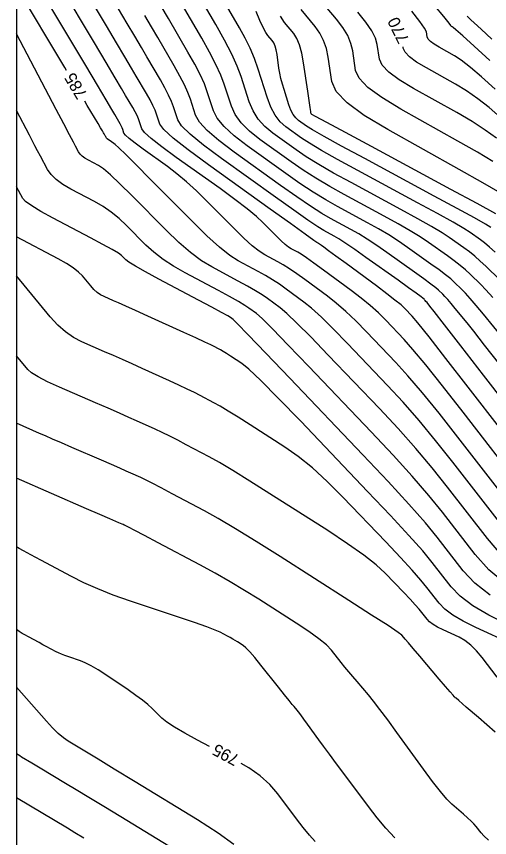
# Model space of a CAD drawing. Extents: x 2082232 to 2083549, y 592624 to 593832.
# Drawn here: x 2082231.79 to 2082259.42, y 593425.39 to 593473.31 of the extents above; entities that cross this region are included whole.
import ezdxf

# ---------------------------------------------------------------- set-up
doc = ezdxf.new("R2010")
doc.units = 0
for name, color, linetype in [('DT_X_Contour_Major', 7, 'Continuous'), ('DT_X_Contour_Minor', 7, 'Continuous'), ('DT_X_TIN_Hull', 7, 'Continuous')]:
    doc.layers.add(name, color=color, linetype=linetype)

msp = doc.modelspace()

# ---------------------------------------------------------------- linework, layer by layer
at = {"layer": 'DT_X_Contour_Major'}
for points in [[(2082234.707, 593470.159), (2082234.611, 593470.321), (2082231.787, 593475.059)], [(2082260.017, 593452.994), (2082259.129, 593454.131), (2082258.492, 593454.94), (2082258.106, 593455.422), (2082257.411, 593456.27), (2082257.171, 593456.56), (2082256.972, 593456.793), (2082256.814, 593456.97), (2082256.698, 593457.09), (2082256.442, 593457.336), (2082256.282, 593457.471), (2082255.994, 593457.691), (2082255.578, 593457.995), (2082255.034, 593458.385), (2082253.412, 593459.538), (2082252.825, 593459.946), (2082252.279, 593460.305), (2082251.775, 593460.616), (2082251.312, 593460.878), (2082250.133, 593461.513), (2082249.619, 593461.812), (2082248.962, 593462.234), (2082248.161, 593462.778), (2082247.217, 593463.444), (2082244.507, 593465.385), (2082243.604, 593466.066), (2082242.927, 593466.652), (2082242.475, 593467.144), (2082242.249, 593467.542), (2082241.948, 593468.476), (2082241.804, 593468.86), (2082241.598, 593469.312), (2082241.33, 593469.83), (2082240.999, 593470.416), (2082240.036, 593472.068), (2082239.666, 593472.699), (2082239.28, 593473.355)], [(2082259.493, 593460.997), (2082259.188, 593461.182), (2082258.534, 593461.547), (2082257.534, 593462.095), (2082256.186, 593462.824), (2082252.127, 593465.009), (2082250.774, 593465.742), (2082249.757, 593466.301), (2082249.077, 593466.686), (2082248.734, 593466.898), (2082248.267, 593467.233), (2082248.1, 593467.384), (2082247.951, 593467.587), (2082247.818, 593467.841), (2082247.703, 593468.147), (2082247.418, 593469.033), (2082247.319, 593469.36), (2082247.236, 593469.679), (2082247.169, 593469.988), (2082247.119, 593470.288), (2082247.005, 593471.076), (2082246.956, 593471.349), (2082246.893, 593471.577), (2082246.817, 593471.759), (2082246.727, 593471.897), (2082246.471, 593472.203), (2082246.356, 593472.376), (2082246.202, 593472.664), (2082246.011, 593473.069), (2082245.783, 593473.59)], [(2082260.051, 593467.407), (2082259.388, 593467.988), (2082258.731, 593468.505), (2082258.08, 593468.959), (2082257.435, 593469.349), (2082255.725, 593470.304), (2082255.16, 593470.645), (2082254.747, 593470.951), (2082254.487, 593471.222), (2082254.379, 593471.458), (2082254.369, 593471.53)], [(2082259.992, 593443.785), (2082257.27, 593447.292), (2082256.266, 593448.558), (2082255.297, 593449.725), (2082254.363, 593450.795), (2082253.464, 593451.766), (2082251.112, 593454.225), (2082250.291, 593455.068), (2082249.595, 593455.751), (2082249.022, 593456.275), (2082248.573, 593456.639), (2082247.539, 593457.398), (2082247.146, 593457.675), (2082246.742, 593457.94), (2082246.326, 593458.19), (2082245.899, 593458.427), (2082244.745, 593459.041), (2082244.252, 593459.358), (2082243.638, 593459.849), (2082242.903, 593460.513), (2082242.047, 593461.352), (2082239.605, 593463.818), (2082238.789, 593464.637), (2082238.175, 593465.245), (2082237.763, 593465.642), (2082237.551, 593465.827), (2082237.256, 593466.039), (2082237.158, 593466.11), (2082237.086, 593466.166), (2082237.041, 593466.207), (2082237.023, 593466.232), (2082237.008, 593466.279), (2082237, 593466.298), (2082236.99, 593466.32), (2082236.977, 593466.346), (2082236.96, 593466.375), (2082236.912, 593466.458), (2082236.877, 593466.518), (2082236.806, 593466.637), (2082236.7, 593466.814), (2082236.56, 593467.051), (2082236.138, 593467.759), (2082235.924, 593468.118), (2082235.782, 593468.356)], [(2082260.742, 593436.667), (2082258.61, 593437.647), (2082257.877, 593438.012), (2082257.277, 593438.371), (2082256.81, 593438.724), (2082256.476, 593439.071), (2082255.763, 593439.99), (2082255.412, 593440.414), (2082254.893, 593440.996), (2082254.207, 593441.738), (2082253.353, 593442.639), (2082250.853, 593445.252), (2082249.938, 593446.17), (2082249.068, 593446.964), (2082248.242, 593447.634), (2082247.461, 593448.18), (2082245.439, 593449.47), (2082244.737, 593449.913), (2082244.15, 593450.275), (2082243.678, 593450.557), (2082243.319, 593450.757), (2082242.516, 593451.183), (2082242.177, 593451.357), (2082241.765, 593451.558), (2082241.279, 593451.787), (2082240.719, 593452.043), (2082239.128, 593452.764), (2082238.543, 593453.028), (2082237.983, 593453.278), (2082237.448, 593453.514), (2082236.938, 593453.737), (2082235.609, 593454.314), (2082235.12, 593454.567), (2082234.65, 593454.895), (2082234.198, 593455.296), (2082233.765, 593455.772), (2082231.787, 593458.164)], [(2082243.066, 593430.71), (2082242.371, 593431.076), (2082241.62, 593431.483), (2082241.022, 593431.834), (2082240.578, 593432.128), (2082240.286, 593432.366), (2082239.713, 593432.925), (2082239.465, 593433.15), (2082239.148, 593433.404), (2082238.763, 593433.688), (2082238.31, 593434.002), (2082237.011, 593434.878), (2082236.552, 593435.176), (2082236.153, 593435.413), (2082235.811, 593435.589), (2082235.528, 593435.705), (2082234.851, 593435.932), (2082234.614, 593436.014), (2082234.413, 593436.09), (2082234.247, 593436.16), (2082234.117, 593436.224), (2082233.816, 593436.387), (2082233.528, 593436.542), (2082233.339, 593436.644), (2082233.119, 593436.763), (2082232.491, 593437.101), (2082232.281, 593437.216), (2082232.121, 593437.304), (2082232.01, 593437.368), (2082231.95, 593437.405), (2082231.787, 593437.523)], [(2082249.236, 593425.154), (2082248.902, 593425.526), (2082248.539, 593425.97), (2082248.144, 593426.483), (2082247.053, 593427.946), (2082246.591, 593428.481), (2082246.025, 593428.987), (2082245.354, 593429.465), (2082244.917, 593429.718)]]:
    msp.add_lwpolyline(points, dxfattribs=at)
at = {"layer": 'DT_X_Contour_Minor'}
for points in [[(2082262.102, 593446.613), (2082258.174, 593451.673), (2082256.865, 593453.354), (2082255.884, 593454.604), (2082255.23, 593455.421), (2082254.904, 593455.806), (2082254.472, 593456.258), (2082254.247, 593456.468), (2082253.895, 593456.757), (2082253.418, 593457.127), (2082252.814, 593457.577), (2082251.035, 593458.883), (2082250.445, 593459.316), (2082250.01, 593459.635), (2082249.73, 593459.84), (2082249.605, 593459.931), (2082249.478, 593460.021), (2082249.435, 593460.052), (2082249.402, 593460.075), (2082249.377, 593460.091), (2082249.363, 593460.1), (2082249.336, 593460.114), (2082249.158, 593460.24), (2082248.644, 593460.607), (2082247.795, 593461.214), (2082246.61, 593462.063), (2082243.004, 593464.646), (2082241.811, 593465.521), (2082240.94, 593466.208), (2082240.389, 593466.707), (2082240.159, 593467.018), (2082239.972, 593467.597), (2082239.883, 593467.835), (2082239.755, 593468.115), (2082239.589, 593468.437), (2082239.384, 593468.8), (2082238.786, 593469.824), (2082238.51, 593470.295), (2082238.128, 593470.94), (2082237.641, 593471.76), (2082237.049, 593472.754), (2082235.331, 593475.638)], [(2082260.026, 593457.939), (2082259.191, 593458.742), (2082258.877, 593459.034), (2082258.561, 593459.308), (2082258.242, 593459.564), (2082257.921, 593459.802), (2082257.061, 593460.413), (2082256.643, 593460.687), (2082256.032, 593461.05), (2082255.23, 593461.503), (2082254.236, 593462.045), (2082251.33, 593463.61), (2082250.312, 593464.17), (2082249.439, 593464.674), (2082248.711, 593465.123), (2082248.127, 593465.517), (2082246.763, 593466.494), (2082246.293, 593466.883), (2082245.907, 593467.318), (2082245.605, 593467.8), (2082245.385, 593468.327), (2082244.913, 593469.795), (2082244.686, 593470.398), (2082244.363, 593471.107), (2082243.942, 593471.921), (2082243.423, 593472.841), (2082241.91, 593475.434)], [(2082261.399, 593445.671), (2082257.873, 593450.213), (2082256.665, 593451.755), (2082255.688, 593452.978), (2082254.941, 593453.879), (2082254.424, 593454.46), (2082253.352, 593455.581), (2082252.924, 593456.004), (2082252.445, 593456.434), (2082251.914, 593456.871), (2082251.331, 593457.315), (2082249.71, 593458.506), (2082249.16, 593458.906), (2082248.727, 593459.213), (2082248.412, 593459.427), (2082248.214, 593459.548), (2082247.841, 593459.746), (2082247.682, 593459.848), (2082247.484, 593460.007), (2082247.247, 593460.221), (2082246.971, 593460.492), (2082246.182, 593461.288), (2082245.804, 593461.635), (2082245.26, 593462.078), (2082244.551, 593462.619), (2082243.677, 593463.256), (2082241.125, 593465.084), (2082240.281, 593465.702), (2082239.665, 593466.187), (2082239.275, 593466.538), (2082239.113, 593466.756), (2082238.984, 593467.158), (2082238.922, 593467.323), (2082238.833, 593467.517), (2082238.718, 593467.74), (2082238.576, 593467.992), (2082238.162, 593468.702), (2082237.931, 593469.093), (2082237.552, 593469.733), (2082237.023, 593470.623), (2082236.345, 593471.762), (2082234.336, 593475.132)], [(2082259.604, 593456.91), (2082259.209, 593457.354), (2082258.917, 593457.656), (2082258.275, 593458.273), (2082258.012, 593458.513), (2082257.705, 593458.769), (2082257.354, 593459.041), (2082256.958, 593459.33), (2082255.845, 593460.121), (2082255.37, 593460.44), (2082254.781, 593460.802), (2082254.078, 593461.207), (2082253.261, 593461.656), (2082250.931, 593462.911), (2082250.081, 593463.384), (2082249.28, 593463.861), (2082248.528, 593464.341), (2082247.824, 593464.826), (2082246.011, 593466.124), (2082245.397, 593466.61), (2082244.914, 593467.096), (2082244.561, 593467.581), (2082244.34, 593468.065), (2082243.924, 593469.355), (2082243.726, 593469.886), (2082243.441, 593470.508), (2082243.071, 593471.224), (2082242.615, 593472.033), (2082241.285, 593474.312)], [(2082259.601, 593464.845), (2082258.705, 593465.386), (2082257.571, 593466.033), (2082254.226, 593467.9), (2082253.121, 593468.567), (2082252.314, 593469.165), (2082251.806, 593469.695), (2082251.595, 593470.157), (2082251.431, 593471.299), (2082251.325, 593471.735), (2082251.132, 593472.187), (2082250.85, 593472.655), (2082250.481, 593473.14), (2082249.38, 593474.454)], [(2082260.696, 593444.728), (2082257.571, 593448.752), (2082256.466, 593450.157), (2082255.493, 593451.351), (2082254.652, 593452.337), (2082253.944, 593453.113), (2082252.232, 593454.903), (2082251.608, 593455.536), (2082251.02, 593456.093), (2082250.468, 593456.573), (2082249.952, 593456.977), (2082248.625, 593457.952), (2082248.153, 593458.291), (2082247.735, 593458.576), (2082247.369, 593458.808), (2082247.056, 593458.987), (2082246.293, 593459.394), (2082245.967, 593459.603), (2082245.561, 593459.928), (2082245.075, 593460.367), (2082244.509, 593460.922), (2082242.894, 593462.553), (2082242.297, 593463.136), (2082241.718, 593463.662), (2082241.157, 593464.13), (2082240.614, 593464.541), (2082239.19, 593465.561), (2082238.719, 593465.906), (2082238.376, 593466.177), (2082238.158, 593466.373), (2082238.068, 593466.494), (2082237.996, 593466.718), (2082237.961, 593466.81), (2082237.912, 593466.919), (2082237.847, 593467.043), (2082237.768, 593467.184), (2082237.537, 593467.58), (2082237.366, 593467.87), (2082237.026, 593468.442), (2082236.517, 593469.297), (2082235.839, 593470.435), (2082233.806, 593473.846)], [(2082263.055, 593447.234), (2082259.059, 593452.381), (2082257.74, 593454.08), (2082256.779, 593455.316), (2082256.177, 593456.089), (2082255.934, 593456.398), (2082255.764, 593456.606), (2082255.705, 593456.677), (2082255.656, 593456.734), (2082255.617, 593456.778), (2082255.589, 593456.807), (2082255.526, 593456.868), (2082255.417, 593456.95), (2082255.139, 593457.152), (2082254.69, 593457.472), (2082254.072, 593457.913), (2082252.196, 593459.246), (2082251.553, 593459.698), (2082251.028, 593460.056), (2082250.623, 593460.32), (2082250.337, 593460.489), (2082249.734, 593460.814), (2082249.389, 593461.026), (2082248.803, 593461.42), (2082247.978, 593461.996), (2082246.914, 593462.753), (2082243.756, 593465.015), (2082242.708, 593465.793), (2082241.933, 593466.43), (2082241.432, 593466.925), (2082241.204, 593467.28), (2082240.96, 593468.037), (2082240.843, 593468.348), (2082240.676, 593468.714), (2082240.459, 593469.134), (2082240.192, 593469.608), (2082239.411, 593470.946), (2082239.088, 593471.497), (2082238.704, 593472.148), (2082238.259, 593472.898), (2082237.754, 593473.747)], [(2082260.278, 593454.446), (2082259.058, 593455.934), (2082258.637, 593456.442), (2082258.288, 593456.852), (2082258.012, 593457.162), (2082257.807, 593457.373), (2082257.359, 593457.805), (2082257.147, 593457.992), (2082256.85, 593458.23), (2082256.466, 593458.518), (2082255.996, 593458.857), (2082254.629, 593459.829), (2082254.098, 593460.193), (2082253.53, 593460.553), (2082252.927, 593460.912), (2082252.287, 593461.267), (2082250.532, 593462.212), (2082249.85, 593462.598), (2082249.121, 593463.047), (2082248.344, 593463.559), (2082247.52, 593464.135), (2082245.259, 593465.755), (2082244.501, 593466.338), (2082243.92, 593466.874), (2082243.518, 593467.362), (2082243.295, 593467.803), (2082242.936, 593468.916), (2082242.765, 593469.373), (2082242.52, 593469.91), (2082242.2, 593470.527), (2082241.807, 593471.224), (2082240.66, 593473.19), (2082240.244, 593473.902)], [(2082259.742, 593459.555), (2082259.416, 593459.847), (2082259.13, 593460.087), (2082258.883, 593460.275), (2082258.277, 593460.705), (2082257.915, 593460.934), (2082257.283, 593461.299), (2082256.382, 593461.799), (2082255.211, 593462.434), (2082251.728, 593464.31), (2082250.543, 593464.956), (2082249.598, 593465.487), (2082248.894, 593465.905), (2082248.43, 593466.208), (2082247.515, 593466.863), (2082247.19, 593467.155), (2082246.901, 593467.54), (2082246.648, 593468.018), (2082246.431, 593468.589), (2082245.901, 593470.234), (2082245.684, 593470.847), (2082245.433, 593471.451), (2082245.146, 593472.046), (2082244.824, 593472.633), (2082243.918, 593474.186)], [(2082259.428, 593470.73), (2082258.518, 593471.564), (2082257.861, 593472.165), (2082257.455, 593472.532), (2082257.3, 593472.664), (2082257.224, 593472.707), (2082257.199, 593472.722), (2082257.18, 593472.736), (2082257.169, 593472.748), (2082257.164, 593472.759), (2082257.16, 593472.785), (2082257.054, 593472.918), (2082256.74, 593473.298), (2082256.218, 593473.924)], [(2082259.785, 593461.796), (2082258.686, 593462.391), (2082257.16, 593463.213), (2082252.526, 593465.708), (2082251.005, 593466.527), (2082249.916, 593467.114), (2082249.26, 593467.468), (2082249.037, 593467.589), (2082249.019, 593467.602), (2082249.012, 593467.608), (2082249.006, 593467.616), (2082249.001, 593467.626), (2082248.997, 593467.638), (2082248.986, 593467.672), (2082248.971, 593467.761), (2082248.935, 593468.001), (2082248.877, 593468.394), (2082248.799, 593468.938), (2082248.561, 593470.59), (2082248.458, 593471.162), (2082248.326, 593471.64), (2082248.166, 593472.023), (2082247.979, 593472.311), (2082247.441, 593472.953), (2082247.199, 593473.315)], [(2082260.035, 593463.015), (2082259.018, 593463.599), (2082257.638, 593464.375), (2082253.477, 593466.699), (2082252.102, 593467.528), (2082251.098, 593468.272), (2082250.465, 593468.932), (2082250.203, 593469.507), (2082249.998, 593470.927), (2082249.893, 593471.439), (2082249.729, 593471.909), (2082249.509, 593472.338), (2082249.23, 593472.725), (2082248.41, 593473.703)], [(2082259.822, 593466.2), (2082259.166, 593466.675), (2082258.393, 593467.172), (2082257.503, 593467.691), (2082254.976, 593469.102), (2082254.141, 593469.606), (2082253.531, 593470.058), (2082253.146, 593470.459), (2082252.987, 593470.808), (2082252.863, 593471.67), (2082252.757, 593472.03), (2082252.534, 593472.465), (2082252.192, 593472.972), (2082251.733, 593473.554)], [(2082259.739, 593469.069), (2082258.953, 593469.776), (2082258.296, 593470.335), (2082257.767, 593470.745), (2082257.368, 593471.006), (2082256.475, 593471.505), (2082256.179, 593471.683), (2082255.964, 593471.843), (2082255.828, 593471.985), (2082255.772, 593472.108), (2082255.728, 593472.413), (2082255.622, 593472.622), (2082255.338, 593473.02), (2082254.876, 593473.607)], [(2082259.555, 593471.988), (2082258.932, 593472.561), (2082258.524, 593472.937), (2082258.33, 593473.116), (2082258.1, 593473.33)], [(2082260.201, 593441.792), (2082259.289, 593442.842), (2082256.968, 593445.831), (2082256.067, 593446.959), (2082255.102, 593448.099), (2082254.074, 593449.253), (2082252.984, 593450.419), (2082249.992, 593453.548), (2082248.975, 593454.6), (2082248.17, 593455.409), (2082247.576, 593455.976), (2082247.193, 593456.301), (2082246.454, 593456.844), (2082246.14, 593457.06), (2082245.749, 593457.303), (2082245.283, 593457.572), (2082244.742, 593457.867), (2082243.197, 593458.689), (2082242.596, 593459.054), (2082241.951, 593459.532), (2082241.263, 593460.123), (2082240.531, 593460.827), (2082238.522, 593462.856), (2082237.835, 593463.536), (2082237.282, 593464.055), (2082236.863, 593464.412), (2082236.576, 593464.609), (2082235.991, 593464.917), (2082235.791, 593465.034), (2082235.628, 593465.154), (2082235.504, 593465.276), (2082235.417, 593465.401), (2082235.236, 593465.738), (2082235.114, 593465.967), (2082234.886, 593466.4), (2082234.549, 593467.039), (2082234.106, 593467.883), (2082231.787, 593472.299)], [(2082260.321, 593440.208), (2082259.379, 593441.013), (2082258.586, 593441.899), (2082256.667, 593444.371), (2082255.867, 593445.36), (2082254.907, 593446.473), (2082253.786, 593447.711), (2082252.504, 593449.073), (2082248.872, 593452.87), (2082247.659, 593454.132), (2082246.745, 593455.068), (2082246.13, 593455.678), (2082245.814, 593455.963), (2082245.369, 593456.29), (2082245.133, 593456.445), (2082244.756, 593456.666), (2082244.24, 593456.954), (2082243.584, 593457.307), (2082241.648, 593458.337), (2082240.96, 593458.728), (2082240.348, 593459.129), (2082239.811, 593459.541), (2082239.351, 593459.963), (2082238.222, 593461.102), (2082237.788, 593461.51), (2082237.33, 593461.879), (2082236.848, 593462.21), (2082236.343, 593462.502), (2082234.965, 593463.228), (2082234.493, 593463.503), (2082234.11, 593463.785), (2082233.817, 593464.073), (2082233.612, 593464.367), (2082233.186, 593465.161), (2082233.026, 593465.46), (2082232.865, 593465.761), (2082232.704, 593466.065), (2082232.542, 593466.372), (2082231.787, 593467.811)], [(2082259.444, 593439.532), (2082258.557, 593440.234), (2082257.882, 593440.957), (2082256.366, 593442.91), (2082255.668, 593443.761), (2082254.711, 593444.847), (2082253.497, 593446.169), (2082252.024, 593447.726), (2082247.751, 593452.193), (2082246.343, 593453.663), (2082245.32, 593454.726), (2082244.684, 593455.38), (2082244.435, 593455.625), (2082244.284, 593455.736), (2082244.126, 593455.83), (2082243.764, 593456.03), (2082243.197, 593456.335), (2082242.427, 593456.747), (2082240.1, 593457.984), (2082239.325, 593458.402), (2082238.745, 593458.727), (2082238.36, 593458.96), (2082238.17, 593459.1), (2082237.923, 593459.349), (2082237.74, 593459.485), (2082237.377, 593459.704), (2082236.834, 593460.007), (2082236.11, 593460.394), (2082233.939, 593461.538), (2082233.217, 593461.932), (2082232.679, 593462.255), (2082232.324, 593462.507), (2082232.154, 593462.689), (2082231.787, 593463.372)], [(2082260.516, 593437.788), (2082259.369, 593438.358), (2082258.431, 593438.919), (2082257.701, 593439.471), (2082257.179, 593440.014), (2082256.064, 593441.45), (2082255.515, 593442.113), (2082254.704, 593443.024), (2082253.631, 593444.184), (2082252.297, 593445.592), (2082248.388, 593449.679), (2082247.074, 593451.039), (2082246.065, 593452.057), (2082245.359, 593452.731), (2082244.958, 593453.062), (2082244.293, 593453.486), (2082244.062, 593453.631), (2082243.869, 593453.751), (2082243.713, 593453.843), (2082243.596, 593453.909), (2082243.331, 593454.049), (2082243.146, 593454.14), (2082242.789, 593454.306), (2082242.259, 593454.549), (2082241.557, 593454.868), (2082239.455, 593455.82), (2082238.739, 593456.144), (2082238.169, 593456.401), (2082237.743, 593456.591), (2082237.462, 593456.715), (2082236.906, 593456.956), (2082236.701, 593457.063), (2082236.502, 593457.202), (2082236.31, 593457.373), (2082236.125, 593457.577), (2082235.64, 593458.163), (2082235.416, 593458.39), (2082235.106, 593458.631), (2082234.711, 593458.886), (2082234.23, 593459.155), (2082231.787, 593460.443)], [(2082259.86, 593434.756), (2082258.987, 593435.9), (2082258.657, 593436.296), (2082258.322, 593436.624), (2082257.981, 593436.885), (2082257.635, 593437.079), (2082256.704, 593437.507), (2082256.384, 593437.666), (2082256.122, 593437.823), (2082255.918, 593437.977), (2082255.773, 593438.128), (2082255.461, 593438.529), (2082255.308, 593438.714), (2082255.082, 593438.969), (2082254.782, 593439.292), (2082254.41, 593439.685), (2082253.319, 593440.826), (2082252.802, 593441.302), (2082252.071, 593441.872), (2082251.125, 593442.538), (2082249.965, 593443.299), (2082246.585, 593445.454), (2082245.413, 593446.195), (2082244.432, 593446.8), (2082243.642, 593447.27), (2082243.043, 593447.605), (2082241.7, 593448.317), (2082241.209, 593448.574), (2082240.742, 593448.81), (2082240.3, 593449.025), (2082239.882, 593449.219), (2082238.801, 593449.709), (2082238.347, 593449.912), (2082237.798, 593450.155), (2082237.154, 593450.438), (2082236.414, 593450.76), (2082234.312, 593451.672), (2082233.605, 593451.993), (2082233.059, 593452.271), (2082232.675, 593452.507), (2082232.452, 593452.7), (2082231.787, 593453.504)], [(2082259.753, 593431.531), (2082258.763, 593432.391), (2082258.051, 593433.008), (2082257.617, 593433.383), (2082257.461, 593433.516), (2082257.417, 593433.549), (2082257.401, 593433.562), (2082257.388, 593433.573), (2082257.377, 593433.584), (2082257.368, 593433.595), (2082257.347, 593433.622), (2082257.287, 593433.693), (2082257.122, 593433.887), (2082256.852, 593434.203), (2082256.477, 593434.641), (2082255.337, 593435.972), (2082254.959, 593436.415), (2082254.677, 593436.746), (2082254.492, 593436.964), (2082254.404, 593437.07), (2082254.299, 593437.201), (2082254.077, 593437.364), (2082253.487, 593437.755), (2082252.531, 593438.374), (2082251.208, 593439.221), (2082247.191, 593441.783), (2082245.784, 593442.671), (2082244.578, 593443.412), (2082243.572, 593444.006), (2082242.766, 593444.453), (2082240.884, 593445.451), (2082240.24, 593445.791), (2082239.719, 593446.061), (2082239.32, 593446.262), (2082239.044, 593446.394), (2082238.473, 593446.653), (2082238.205, 593446.773), (2082237.828, 593446.939), (2082237.342, 593447.151), (2082236.748, 593447.41), (2082235.018, 593448.16), (2082234.415, 593448.423), (2082233.9, 593448.646), (2082233.476, 593448.83), (2082233.141, 593448.975), (2082231.787, 593449.563)], [(2082259.364, 593425.236), (2082259.091, 593425.484), (2082258.925, 593425.66), (2082258.628, 593426.034), (2082258.499, 593426.185), (2082258.335, 593426.355), (2082258.134, 593426.545), (2082257.899, 593426.755), (2082257.223, 593427.342), (2082256.928, 593427.635), (2082256.552, 593428.073), (2082256.094, 593428.657), (2082255.555, 593429.386), (2082254.008, 593431.523), (2082253.469, 593432.261), (2082253.012, 593432.872), (2082252.638, 593433.355), (2082252.346, 593433.712), (2082251.678, 593434.492), (2082251.432, 593434.782), (2082251.196, 593435.065), (2082250.969, 593435.342), (2082250.75, 593435.613), (2082250.181, 593436.328), (2082249.892, 593436.627), (2082249.453, 593436.99), (2082248.862, 593437.416), (2082248.12, 593437.906), (2082245.941, 593439.296), (2082245.112, 593439.812), (2082244.261, 593440.319), (2082243.387, 593440.815), (2082242.49, 593441.301), (2082240.069, 593442.586), (2082239.271, 593443.008), (2082238.695, 593443.313), (2082238.341, 593443.5), (2082238.207, 593443.569), (2082238.146, 593443.597), (2082238.117, 593443.61), (2082238.077, 593443.628), (2082238.025, 593443.65), (2082237.962, 593443.678), (2082237.777, 593443.758), (2082237.234, 593443.994), (2082236.659, 593444.243), (2082235.883, 593444.58), (2082231.787, 593446.358)], [(2082253.877, 593425.378), (2082253.367, 593425.931), (2082252.855, 593426.539), (2082252.341, 593427.202), (2082250.967, 593429.043), (2082250.485, 593429.69), (2082250.071, 593430.248), (2082249.725, 593430.718), (2082249.447, 593431.1), (2082248.794, 593432.002), (2082248.572, 593432.307), (2082248.395, 593432.547), (2082248.262, 593432.721), (2082248.175, 593432.83), (2082248.002, 593433.032), (2082247.897, 593433.159), (2082247.711, 593433.389), (2082247.444, 593433.722), (2082247.097, 593434.157), (2082246.063, 593435.454), (2082245.708, 593435.89), (2082245.418, 593436.225), (2082245.193, 593436.458), (2082245.032, 593436.591), (2082244.69, 593436.809), (2082244.558, 593436.891), (2082244.417, 593436.974), (2082244.267, 593437.059), (2082244.109, 593437.144), (2082243.676, 593437.374), (2082243.402, 593437.494), (2082242.906, 593437.68), (2082242.189, 593437.932), (2082241.249, 593438.251), (2082238.446, 593439.19), (2082237.443, 593439.543), (2082236.535, 593439.898), (2082235.723, 593440.256), (2082235.005, 593440.616), (2082233.22, 593441.58), (2082232.632, 593441.897), (2082232.208, 593442.126), (2082231.949, 593442.266), (2082231.853, 593442.318), (2082231.787, 593442.353)], [(2082244.477, 593424.993), (2082243.575, 593425.653), (2082242.365, 593426.426), (2082238.73, 593428.638), (2082237.505, 593429.382), (2082236.556, 593429.958), (2082235.884, 593430.366), (2082235.488, 593430.604), (2082234.802, 593431.015), (2082234.529, 593431.203), (2082234.228, 593431.46), (2082233.897, 593431.785), (2082233.537, 593432.178), (2082231.787, 593434.174)], [(2082240.682, 593424.897), (2082237.878, 593426.603), (2082236.889, 593427.204), (2082236.023, 593427.729), (2082235.28, 593428.177), (2082234.661, 593428.548), (2082233.176, 593429.437), (2082232.684, 593429.732), (2082232.085, 593430.09), (2082231.98, 593430.153), (2082231.787, 593430.268)], [(2082235.721, 593425.36), (2082235.199, 593425.675), (2082234.764, 593425.936), (2082231.787, 593427.718)]]:
    msp.add_lwpolyline(points, dxfattribs=at)
at = {"layer": 'DT_X_TIN_Hull'}
msp.add_lwpolyline([(2082231.787, 593507.594), (2082231.787, 593500.854), (2082231.787, 593498.115), (2082231.787, 593493.506), (2082231.787, 593489.67), (2082231.787, 593488.778), (2082231.787, 593486.538), (2082231.787, 593477.539), (2082231.787, 593473.435), (2082231.787, 593465.642), (2082231.787, 593461.951), (2082231.787, 593458.257), (2082231.787, 593451.146), (2082231.787, 593445.245), (2082231.787, 593442.62), (2082231.787, 593437.602), (2082231.787, 593434.674), (2082231.787, 593431.071), (2082231.787, 593421.23)], dxfattribs=at)

# ---------------------------------------------------------------- texts
at = {"layer": 'DT_X_Contour_Major'}
for s, rotation, p in [('770', 116.1227, (2082254.744, 593471.944)), ('785', 120.7924, (2082235.95, 593468.757)), ('795', 151.8065, (2082244.863, 593430.153))]:
    msp.add_text(s, height=0.7, rotation=rotation, dxfattribs=at).set_placement(p)

doc.saveas('drawing.dxf')
